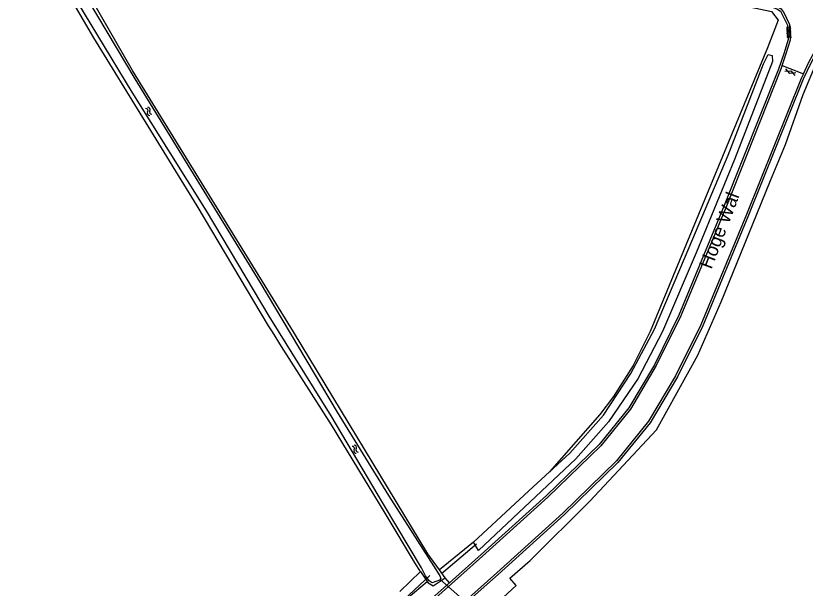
# Model space of a CAD drawing. Extents: x 132994 to 136000, y 393499 to 395512.
# Drawn here: x 134200.6 to 134346.2, y 393952.7 to 394058.3 of the extents above; entities that cross this region are included whole.
import ezdxf

# ---------------------------------------------------------------- set-up
doc = ezdxf.new("R2010")
doc.units = 0
for name, color, linetype in [('gg-anno-openbare ruimte label', 7, 'Continuous'), ('gg-knt-bronhoudergrens', 7, 'Continuous'), ('gg-knt-verharding', 7, 'Continuous'), ('gg-kntw-bovenkant insteek waterloop', 7, 'Continuous'), ('gg-kntw-greppel-droge sloot', 7, 'Continuous'), ('gg-kwrk-duiker nz buis', 7, 'Continuous'), ('gt-grn-vlakafsluiter', 7, 'Continuous'), ('gt-symb-gesloten verharding', 7, 'Continuous'), ('gt-symb-overige verharding', 7, 'Continuous'), ('gt-symb-watersymbool', 7, 'Continuous'), ('gx-grn-maaiveld', 7, 'Continuous')]:
    doc.layers.add(name, color=color, linetype=linetype)

# ---------------------------------------------------------------- blocks, each defined once
blk = doc.blocks.new('gt0-GESVH1')
at = {"layer": 'gt-symb-gesloten verharding'}
for p, q in [((-0.99, -0.26), (0.01, 0.24)), ((0.01, -0.26), (-0.99, 0.24)), ((0.01, 0.24), (1.01, -0.26)), ((1.01, 0.24), (0.01, -0.26))]:
    blk.add_line(p, q, dxfattribs=at)
blk = doc.blocks.new('gt0-OVH')
at = {"layer": 'gt-symb-overige verharding'}
for points in [[(-0.97, 0.3), (-0.97, 0.31), (-0.96, 0.32), (-0.97, 0.33), (-0.97, 0.34), (-0.98, 0.35), (-0.99, 0.35), (-1, 0.36), (-1.01, 0.35), (-1.02, 0.35), (-1.03, 0.34), (-1.03, 0.33), (-1.04, 0.32), (-1.03, 0.31), (-1.03, 0.3), (-1.02, 0.29), (-1.01, 0.29), (-1, 0.28), (-0.99, 0.29), (-0.98, 0.29)], [(-0.87, 0.11), (-0.87, 0.12), (-0.86, 0.13), (-0.87, 0.14), (-0.87, 0.15), (-0.88, 0.16), (-0.89, 0.16), (-0.9, 0.16), (-0.91, 0.16), (-0.92, 0.16), (-0.93, 0.15), (-0.93, 0.14), (-0.94, 0.13), (-0.93, 0.12), (-0.93, 0.11), (-0.92, 0.1), (-0.91, 0.09), (-0.9, 0.09), (-0.89, 0.09), (-0.88, 0.1)], [(-0.77, 0.3), (-0.77, 0.31), (-0.76, 0.32), (-0.77, 0.33), (-0.77, 0.34), (-0.78, 0.35), (-0.79, 0.35), (-0.8, 0.36), (-0.81, 0.35), (-0.82, 0.35), (-0.83, 0.34), (-0.83, 0.33), (-0.84, 0.32), (-0.83, 0.31), (-0.83, 0.3), (-0.82, 0.29), (-0.81, 0.29), (-0.8, 0.28), (-0.79, 0.29), (-0.78, 0.29)], [(-0.67, 0.11), (-0.67, 0.12), (-0.66, 0.13), (-0.67, 0.14), (-0.67, 0.15), (-0.68, 0.16), (-0.69, 0.16), (-0.7, 0.16), (-0.71, 0.16), (-0.72, 0.16), (-0.73, 0.15), (-0.73, 0.14), (-0.74, 0.13), (-0.73, 0.12), (-0.73, 0.11), (-0.72, 0.1), (-0.71, 0.09), (-0.7, 0.09), (-0.69, 0.09), (-0.68, 0.1)], [(-0.57, 0.3), (-0.57, 0.31), (-0.56, 0.32), (-0.57, 0.33), (-0.57, 0.34), (-0.58, 0.35), (-0.59, 0.35), (-0.6, 0.36), (-0.61, 0.35), (-0.62, 0.35), (-0.63, 0.34), (-0.63, 0.33), (-0.64, 0.32), (-0.63, 0.31), (-0.63, 0.3), (-0.62, 0.29), (-0.61, 0.29), (-0.6, 0.28), (-0.59, 0.29), (-0.58, 0.29)], [(-0.47, 0.11), (-0.47, 0.12), (-0.46, 0.13), (-0.47, 0.14), (-0.47, 0.15), (-0.48, 0.16), (-0.49, 0.16), (-0.5, 0.16), (-0.51, 0.16), (-0.52, 0.16), (-0.53, 0.15), (-0.53, 0.14), (-0.54, 0.13), (-0.53, 0.12), (-0.53, 0.11), (-0.52, 0.1), (-0.51, 0.09), (-0.5, 0.09), (-0.49, 0.09), (-0.48, 0.1)], [(-0.37, 0.3), (-0.37, 0.31), (-0.36, 0.32), (-0.37, 0.33), (-0.37, 0.34), (-0.38, 0.35), (-0.39, 0.35), (-0.4, 0.36), (-0.41, 0.35), (-0.42, 0.35), (-0.43, 0.34), (-0.43, 0.33), (-0.44, 0.32), (-0.43, 0.31), (-0.43, 0.3), (-0.42, 0.29), (-0.41, 0.29), (-0.4, 0.28), (-0.39, 0.29), (-0.38, 0.29)], [(-0.27, 0.11), (-0.27, 0.12), (-0.26, 0.13), (-0.27, 0.14), (-0.27, 0.15), (-0.28, 0.16), (-0.29, 0.16), (-0.3, 0.16), (-0.31, 0.16), (-0.32, 0.16), (-0.33, 0.15), (-0.33, 0.14), (-0.34, 0.13), (-0.33, 0.12), (-0.33, 0.11), (-0.32, 0.1), (-0.31, 0.09), (-0.3, 0.09), (-0.29, 0.09), (-0.28, 0.1)], [(-0.17, 0.3), (-0.17, 0.31), (-0.16, 0.32), (-0.17, 0.33), (-0.17, 0.34), (-0.18, 0.35), (-0.19, 0.35), (-0.2, 0.36), (-0.21, 0.35), (-0.22, 0.35), (-0.23, 0.34), (-0.23, 0.33), (-0.24, 0.32), (-0.23, 0.31), (-0.23, 0.3), (-0.22, 0.29), (-0.21, 0.29), (-0.2, 0.28), (-0.19, 0.29), (-0.18, 0.29)], [(-0.07, 0.11), (-0.07, 0.12), (-0.06, 0.13), (-0.07, 0.14), (-0.07, 0.15), (-0.08, 0.16), (-0.09, 0.16), (-0.1, 0.16), (-0.11, 0.16), (-0.12, 0.16), (-0.13, 0.15), (-0.13, 0.14), (-0.14, 0.13), (-0.13, 0.12), (-0.13, 0.11), (-0.12, 0.1), (-0.11, 0.09), (-0.1, 0.09), (-0.09, 0.09), (-0.08, 0.1)], [(0.03, 0.3), (0.03, 0.31), (0.04, 0.32), (0.03, 0.33), (0.03, 0.34), (0.02, 0.35), (0.01, 0.35), (0, 0.36), (-0.01, 0.35), (-0.02, 0.35), (-0.03, 0.34), (-0.03, 0.33), (-0.04, 0.32), (-0.03, 0.31), (-0.03, 0.3), (-0.02, 0.29), (-0.01, 0.29), (0, 0.28), (0.01, 0.29), (0.02, 0.29)], [(0.13, 0.11), (0.13, 0.12), (0.14, 0.13), (0.13, 0.14), (0.13, 0.15), (0.12, 0.16), (0.11, 0.16), (0.1, 0.16), (0.09, 0.16), (0.08, 0.16), (0.07, 0.15), (0.07, 0.14), (0.06, 0.13), (0.07, 0.12), (0.07, 0.11), (0.08, 0.1), (0.09, 0.09), (0.1, 0.09), (0.11, 0.09), (0.12, 0.1)], [(0.23, 0.3), (0.23, 0.31), (0.24, 0.32), (0.23, 0.33), (0.23, 0.34), (0.22, 0.35), (0.21, 0.35), (0.2, 0.36), (0.19, 0.35), (0.18, 0.35), (0.17, 0.34), (0.17, 0.33), (0.16, 0.32), (0.17, 0.31), (0.17, 0.3), (0.18, 0.29), (0.19, 0.29), (0.2, 0.28), (0.21, 0.29), (0.22, 0.29)], [(0.33, 0.11), (0.33, 0.12), (0.34, 0.13), (0.33, 0.14), (0.33, 0.15), (0.32, 0.16), (0.31, 0.16), (0.3, 0.16), (0.29, 0.16), (0.28, 0.16), (0.27, 0.15), (0.27, 0.14), (0.26, 0.13), (0.27, 0.12), (0.27, 0.11), (0.28, 0.1), (0.29, 0.09), (0.3, 0.09), (0.31, 0.09), (0.32, 0.1)], [(0.43, 0.3), (0.43, 0.31), (0.44, 0.32), (0.43, 0.33), (0.43, 0.34), (0.42, 0.35), (0.41, 0.35), (0.4, 0.36), (0.39, 0.35), (0.38, 0.35), (0.37, 0.34), (0.37, 0.33), (0.36, 0.32), (0.37, 0.31), (0.37, 0.3), (0.38, 0.29), (0.39, 0.29), (0.4, 0.28), (0.41, 0.29), (0.42, 0.29)], [(0.53, 0.11), (0.53, 0.12), (0.54, 0.13), (0.53, 0.14), (0.53, 0.15), (0.52, 0.16), (0.51, 0.16), (0.5, 0.16), (0.49, 0.16), (0.48, 0.16), (0.47, 0.15), (0.47, 0.14), (0.46, 0.13), (0.47, 0.12), (0.47, 0.11), (0.48, 0.1), (0.49, 0.09), (0.5, 0.09), (0.51, 0.09), (0.52, 0.1)], [(0.63, 0.3), (0.63, 0.31), (0.64, 0.32), (0.63, 0.33), (0.63, 0.34), (0.62, 0.35), (0.61, 0.35), (0.6, 0.36), (0.59, 0.35), (0.58, 0.35), (0.57, 0.34), (0.57, 0.33), (0.56, 0.32), (0.57, 0.31), (0.57, 0.3), (0.58, 0.29), (0.59, 0.29), (0.6, 0.28), (0.61, 0.29), (0.62, 0.29)], [(0.73, 0.11), (0.73, 0.12), (0.74, 0.13), (0.73, 0.14), (0.73, 0.15), (0.72, 0.16), (0.71, 0.16), (0.7, 0.16), (0.69, 0.16), (0.68, 0.16), (0.67, 0.15), (0.67, 0.14), (0.66, 0.13), (0.67, 0.12), (0.67, 0.11), (0.68, 0.1), (0.69, 0.09), (0.7, 0.09), (0.71, 0.09), (0.72, 0.1)], [(0.83, 0.3), (0.83, 0.31), (0.84, 0.32), (0.83, 0.33), (0.83, 0.34), (0.82, 0.35), (0.81, 0.35), (0.8, 0.36), (0.79, 0.35), (0.78, 0.35), (0.77, 0.34), (0.77, 0.33), (0.76, 0.32), (0.77, 0.31), (0.77, 0.3), (0.78, 0.29), (0.79, 0.29), (0.8, 0.28), (0.81, 0.29), (0.82, 0.29)], [(0.93, 0.11), (0.93, 0.12), (0.94, 0.13), (0.93, 0.14), (0.93, 0.15), (0.92, 0.16), (0.91, 0.16), (0.9, 0.16), (0.89, 0.16), (0.88, 0.16), (0.87, 0.15), (0.87, 0.14), (0.86, 0.13), (0.87, 0.12), (0.87, 0.11), (0.88, 0.1), (0.89, 0.09), (0.9, 0.09), (0.91, 0.09), (0.92, 0.1)], [(1.03, 0.3), (1.03, 0.31), (1.04, 0.32), (1.03, 0.33), (1.03, 0.34), (1.02, 0.35), (1.01, 0.35), (1, 0.36), (0.99, 0.35), (0.98, 0.35), (0.97, 0.34), (0.97, 0.33), (0.96, 0.32), (0.97, 0.31), (0.97, 0.3), (0.98, 0.29), (0.99, 0.29), (1, 0.28), (1.01, 0.29), (1.02, 0.29)], [(-0.97, -0.14), (-0.97, -0.13), (-0.96, -0.12), (-0.97, -0.11), (-0.97, -0.1), (-0.98, -0.09), (-0.99, -0.09), (-1, -0.08), (-1.01, -0.09), (-1.02, -0.09), (-1.03, -0.1), (-1.03, -0.11), (-1.04, -0.12), (-1.03, -0.13), (-1.03, -0.14), (-1.02, -0.15), (-1.01, -0.15), (-1, -0.16), (-0.99, -0.15), (-0.98, -0.15)], [(-0.87, -0.33), (-0.87, -0.32), (-0.86, -0.31), (-0.87, -0.3), (-0.87, -0.29), (-0.88, -0.28), (-0.89, -0.28), (-0.9, -0.28), (-0.91, -0.28), (-0.92, -0.28), (-0.93, -0.29), (-0.93, -0.3), (-0.94, -0.31), (-0.93, -0.32), (-0.93, -0.33), (-0.92, -0.34), (-0.91, -0.35), (-0.9, -0.35), (-0.89, -0.35), (-0.88, -0.34)], [(-0.77, -0.14), (-0.77, -0.13), (-0.76, -0.12), (-0.77, -0.11), (-0.77, -0.1), (-0.78, -0.09), (-0.79, -0.09), (-0.8, -0.08), (-0.81, -0.09), (-0.82, -0.09), (-0.83, -0.1), (-0.83, -0.11), (-0.84, -0.12), (-0.83, -0.13), (-0.83, -0.14), (-0.82, -0.15), (-0.81, -0.15), (-0.8, -0.16), (-0.79, -0.15), (-0.78, -0.15)], [(-0.67, -0.33), (-0.67, -0.32), (-0.66, -0.31), (-0.67, -0.3), (-0.67, -0.29), (-0.68, -0.28), (-0.69, -0.28), (-0.7, -0.28), (-0.71, -0.28), (-0.72, -0.28), (-0.73, -0.29), (-0.73, -0.3), (-0.74, -0.31), (-0.73, -0.32), (-0.73, -0.33), (-0.72, -0.34), (-0.71, -0.35), (-0.7, -0.35), (-0.69, -0.35), (-0.68, -0.34)], [(-0.57, -0.14), (-0.57, -0.13), (-0.56, -0.12), (-0.57, -0.11), (-0.57, -0.1), (-0.58, -0.09), (-0.59, -0.09), (-0.6, -0.08), (-0.61, -0.09), (-0.62, -0.09), (-0.63, -0.1), (-0.63, -0.11), (-0.64, -0.12), (-0.63, -0.13), (-0.63, -0.14), (-0.62, -0.15), (-0.61, -0.15), (-0.6, -0.16), (-0.59, -0.15), (-0.58, -0.15)], [(-0.47, -0.33), (-0.47, -0.32), (-0.46, -0.31), (-0.47, -0.3), (-0.47, -0.29), (-0.48, -0.28), (-0.49, -0.28), (-0.5, -0.28), (-0.51, -0.28), (-0.52, -0.28), (-0.53, -0.29), (-0.53, -0.3), (-0.54, -0.31), (-0.53, -0.32), (-0.53, -0.33), (-0.52, -0.34), (-0.51, -0.35), (-0.5, -0.35), (-0.49, -0.35), (-0.48, -0.34)], [(-0.37, -0.14), (-0.37, -0.13), (-0.36, -0.12), (-0.37, -0.11), (-0.37, -0.1), (-0.38, -0.09), (-0.39, -0.09), (-0.4, -0.08), (-0.41, -0.09), (-0.42, -0.09), (-0.43, -0.1), (-0.43, -0.11), (-0.44, -0.12), (-0.43, -0.13), (-0.43, -0.14), (-0.42, -0.15), (-0.41, -0.15), (-0.4, -0.16), (-0.39, -0.15), (-0.38, -0.15)], [(-0.27, -0.33), (-0.27, -0.32), (-0.26, -0.31), (-0.27, -0.3), (-0.27, -0.29), (-0.28, -0.28), (-0.29, -0.28), (-0.3, -0.28), (-0.31, -0.28), (-0.32, -0.28), (-0.33, -0.29), (-0.33, -0.3), (-0.34, -0.31), (-0.33, -0.32), (-0.33, -0.33), (-0.32, -0.34), (-0.31, -0.35), (-0.3, -0.35), (-0.29, -0.35), (-0.28, -0.34)], [(-0.17, -0.14), (-0.17, -0.13), (-0.16, -0.12), (-0.17, -0.11), (-0.17, -0.1), (-0.18, -0.09), (-0.19, -0.09), (-0.2, -0.08), (-0.21, -0.09), (-0.22, -0.09), (-0.23, -0.1), (-0.23, -0.11), (-0.24, -0.12), (-0.23, -0.13), (-0.23, -0.14), (-0.22, -0.15), (-0.21, -0.15), (-0.2, -0.16), (-0.19, -0.15), (-0.18, -0.15)], [(-0.07, -0.33), (-0.07, -0.32), (-0.06, -0.31), (-0.07, -0.3), (-0.07, -0.29), (-0.08, -0.28), (-0.09, -0.28), (-0.1, -0.28), (-0.11, -0.28), (-0.12, -0.28), (-0.13, -0.29), (-0.13, -0.3), (-0.14, -0.31), (-0.13, -0.32), (-0.13, -0.33), (-0.12, -0.34), (-0.11, -0.35), (-0.1, -0.35), (-0.09, -0.35), (-0.08, -0.34)], [(0.03, -0.14), (0.03, -0.13), (0.04, -0.12), (0.03, -0.11), (0.03, -0.1), (0.02, -0.09), (0.01, -0.09), (0, -0.08), (-0.01, -0.09), (-0.02, -0.09), (-0.03, -0.1), (-0.03, -0.11), (-0.04, -0.12), (-0.03, -0.13), (-0.03, -0.14), (-0.02, -0.15), (-0.01, -0.15), (0, -0.16), (0.01, -0.15), (0.02, -0.15)], [(0.13, -0.33), (0.13, -0.32), (0.14, -0.31), (0.13, -0.3), (0.13, -0.29), (0.12, -0.28), (0.11, -0.28), (0.1, -0.28), (0.09, -0.28), (0.08, -0.28), (0.07, -0.29), (0.07, -0.3), (0.06, -0.31), (0.07, -0.32), (0.07, -0.33), (0.08, -0.34), (0.09, -0.35), (0.1, -0.35), (0.11, -0.35), (0.12, -0.34)], [(0.23, -0.14), (0.23, -0.13), (0.24, -0.12), (0.23, -0.11), (0.23, -0.1), (0.22, -0.09), (0.21, -0.09), (0.2, -0.08), (0.19, -0.09), (0.18, -0.09), (0.17, -0.1), (0.17, -0.11), (0.16, -0.12), (0.17, -0.13), (0.17, -0.14), (0.18, -0.15), (0.19, -0.15), (0.2, -0.16), (0.21, -0.15), (0.22, -0.15)], [(0.33, -0.33), (0.33, -0.32), (0.34, -0.31), (0.33, -0.3), (0.33, -0.29), (0.32, -0.28), (0.31, -0.28), (0.3, -0.28), (0.29, -0.28), (0.28, -0.28), (0.27, -0.29), (0.27, -0.3), (0.26, -0.31), (0.27, -0.32), (0.27, -0.33), (0.28, -0.34), (0.29, -0.35), (0.3, -0.35), (0.31, -0.35), (0.32, -0.34)], [(0.43, -0.14), (0.43, -0.13), (0.44, -0.12), (0.43, -0.11), (0.43, -0.1), (0.42, -0.09), (0.41, -0.09), (0.4, -0.08), (0.39, -0.09), (0.38, -0.09), (0.37, -0.1), (0.37, -0.11), (0.36, -0.12), (0.37, -0.13), (0.37, -0.14), (0.38, -0.15), (0.39, -0.15), (0.4, -0.16), (0.41, -0.15), (0.42, -0.15)], [(0.53, -0.33), (0.53, -0.32), (0.54, -0.31), (0.53, -0.3), (0.53, -0.29), (0.52, -0.28), (0.51, -0.28), (0.5, -0.28), (0.49, -0.28), (0.48, -0.28), (0.47, -0.29), (0.47, -0.3), (0.46, -0.31), (0.47, -0.32), (0.47, -0.33), (0.48, -0.34), (0.49, -0.35), (0.5, -0.35), (0.51, -0.35), (0.52, -0.34)], [(0.63, -0.14), (0.63, -0.13), (0.64, -0.12), (0.63, -0.11), (0.63, -0.1), (0.62, -0.09), (0.61, -0.09), (0.6, -0.08), (0.59, -0.09), (0.58, -0.09), (0.57, -0.1), (0.57, -0.11), (0.56, -0.12), (0.57, -0.13), (0.57, -0.14), (0.58, -0.15), (0.59, -0.15), (0.6, -0.16), (0.61, -0.15), (0.62, -0.15)], [(0.73, -0.33), (0.73, -0.32), (0.74, -0.31), (0.73, -0.3), (0.73, -0.29), (0.72, -0.28), (0.71, -0.28), (0.7, -0.28), (0.69, -0.28), (0.68, -0.28), (0.67, -0.29), (0.67, -0.3), (0.66, -0.31), (0.67, -0.32), (0.67, -0.33), (0.68, -0.34), (0.69, -0.35), (0.7, -0.35), (0.71, -0.35), (0.72, -0.34)], [(0.83, -0.14), (0.83, -0.13), (0.84, -0.12), (0.83, -0.11), (0.83, -0.1), (0.82, -0.09), (0.81, -0.09), (0.8, -0.08), (0.79, -0.09), (0.78, -0.09), (0.77, -0.1), (0.77, -0.11), (0.76, -0.12), (0.77, -0.13), (0.77, -0.14), (0.78, -0.15), (0.79, -0.15), (0.8, -0.16), (0.81, -0.15), (0.82, -0.15)], [(0.93, -0.33), (0.93, -0.32), (0.94, -0.31), (0.93, -0.3), (0.93, -0.29), (0.92, -0.28), (0.91, -0.28), (0.9, -0.28), (0.89, -0.28), (0.88, -0.28), (0.87, -0.29), (0.87, -0.3), (0.86, -0.31), (0.87, -0.32), (0.87, -0.33), (0.88, -0.34), (0.89, -0.35), (0.9, -0.35), (0.91, -0.35), (0.92, -0.34)], [(1.03, -0.14), (1.03, -0.13), (1.04, -0.12), (1.03, -0.11), (1.03, -0.1), (1.02, -0.09), (1.01, -0.09), (1, -0.08), (0.99, -0.09), (0.98, -0.09), (0.97, -0.1), (0.97, -0.11), (0.96, -0.12), (0.97, -0.13), (0.97, -0.14), (0.98, -0.15), (0.99, -0.15), (1, -0.16), (1.01, -0.15), (1.02, -0.15)]]:
    blk.add_lwpolyline(points, close=True, dxfattribs=at)
blk = doc.blocks.new('gt0-WA')
at = {"layer": 'gt-symb-watersymbool'}
for centre, start, end in [((-0.32, 0.02), 28.0725, 151.9275), ((0.43, 0.42), 208.0725, 331.9275), ((-0.32, -0.43), 28.0725, 151.9275), ((0.43, -0.03), 208.0725, 331.9275)]:
    blk.add_arc(centre, 0.425, start, end, dxfattribs=at)

msp = doc.modelspace()

# ---------------------------------------------------------------- linework, layer by layer
at = {"layer": 'gg-knt-bronhoudergrens'}
msp.add_line((134272.95, 393951.02), (134276.48, 393953.98), dxfattribs=at)
msp.add_lwpolyline([(134202.95, 394081.2), (134202.85, 394082.22), (134214.84, 394080.28), (134240.39, 394075.87), (134297.32, 394066.53), (134328.68, 394061.6), (134339.96, 394059.13), (134341.2, 394057.54), (134339.26, 394052.43), (134328.42, 394026.26), (134317.58, 394000.09), (134314.5, 393993.83), (134310.83, 393988.11), (134308.3, 393984.77), (134299.03, 393974.23)], dxfattribs=at)
at = {"layer": 'gg-knt-verharding'}
msp.add_line((134341.94, 394049.17), (134345.87, 394047.64), dxfattribs=at)
for points in [[(134256.87, 394073.89), (134338.91, 394060.33), (134340.97, 394059.61), (134341.61, 394059.15), (134341.89, 394058.71), (134342.93, 394056.58), (134343.05, 394053.92), (134342.27, 394051.33), (134341.27, 394048.48), (134331.28, 394023.34), (134322.92, 394003.09), (134318.4, 393993.96), (134313.68, 393986.03), (134308.2, 393979.27), (134298.46, 393969.86), (134286.46, 393958.93), (134280.63, 393953.76)], [(134341.94, 394049.17), (134342.63, 394051.16), (134343.47, 394053.89), (134343.34, 394056.68), (134342.26, 394059), (134341.89, 394059.46), (134341.14, 394059.94), (134339.02, 394060.68), (134336.53, 394061.09)], [(134345.87, 394047.64), (134346.88, 394049.75), (134348.2, 394052.2), (134349.43, 394053.93), (134351.65, 394055.97), (134353.35, 394057.2), (134354.97, 394058.07), (134356.36, 394057.96), (134360.39, 394057.29)], [(134376.42, 394054.15), (134356.27, 394057.55), (134355.16, 394057.6), (134353.54, 394056.85), (134351.89, 394055.69), (134349.7, 394053.66), (134348.54, 394052.01), (134347.25, 394049.59), (134345.8, 394046.66), (134335.74, 394021.54), (134327.3, 394001.15), (134322.66, 393991.73), (134317.6, 393983.26), (134311.64, 393975.95), (134301.79, 393966.36), (134289.58, 393955.29), (134284.86, 393951.1)], [(134341.94, 394049.17), (134341.65, 394048.33), (134331.67, 394023.19), (134323.29, 394002.95), (134318.73, 393993.79), (134313.98, 393985.77), (134308.5, 393978.99), (134298.74, 393969.56), (134286.7, 393958.64), (134271.82, 393945.35), (134252.93, 393926.77), (134232.29, 393904.25), (134218.52, 393888.25), (134215.89, 393884.79)], [(134345.87, 394047.64), (134345.45, 394046.78), (134335.38, 394021.65), (134326.94, 394001.31), (134322.29, 393991.9), (134317.3, 393983.53), (134311.39, 393976.24), (134301.47, 393966.59), (134289.3, 393955.56), (134275.57, 393943.31), (134255.98, 393924.07), (134235.36, 393901.7), (134221.81, 393885.83), (134219.34, 393882.64)], [(134280.63, 393953.76), (134271.59, 393945.74), (134252.62, 393927.02), (134231.99, 393904.52), (134229.31, 393901.41)]]:
    msp.add_lwpolyline(points, dxfattribs=at)
at = {"layer": 'gg-kntw-bovenkant insteek waterloop'}
msp.add_line((134279.81, 393954.66), (134278.73, 393956.14), dxfattribs=at)
for points in [[(134200.62, 394079.57), (134202.5, 394075.64), (134214.97, 394054.27), (134234.03, 394023.27), (134247.17, 394001.14), (134247.9, 394000)], [(134251.84, 394000), (134222.16, 394048.22), (134208.94, 394071.28), (134204.28, 394078.99)], [(134247.9, 394000), (134249.58, 393997.3), (134258.77, 393982.87), (134268.68, 393966.61), (134274.27, 393957.21), (134275.08, 393956.03)], [(134278.73, 393956.14), (134276.6, 393959.07), (134251.84, 394000)], [(134276.48, 393953.98), (134276.65, 393953.74), (134277.61, 393953.16), (134279.81, 393954.66)]]:
    msp.add_lwpolyline(points, dxfattribs=at)
at = {"layer": 'gg-kntw-greppel-droge sloot'}
msp.add_lwpolyline([(134299.03, 393974.23), (134302.76, 393977.68), (134309, 393984.66), (134314.04, 393992.32), (134318.42, 394000.52), (134324.81, 394015.57), (134331.96, 394032.62), (134338.49, 394049.44), (134339.37, 394051.19), (134340.12, 394051), (134340.19, 394049.86), (134333.14, 394031.84), (134326.06, 394014.62), (134319.86, 394000.08), (134315.34, 393991.34), (134309.92, 393983.43), (134303.87, 393976.63), (134285.96, 393959.7)], dxfattribs=at)
at = {"layer": 'gg-kwrk-duiker nz buis'}
for p, q in [((134279.12, 393955.47), (134285.6, 393960.95)), ((134276.95, 393955.08), (134271.24, 393949.74))]:
    msp.add_line(p, q, dxfattribs=at)
msp.add_lwpolyline([(134278.79, 393954.42), (134284.03, 393949.79), (134285.13, 393948.81)], dxfattribs=at)
at = {"layer": 'gt-grn-vlakafsluiter'}
msp.add_line((134280.63, 393953.76), (134279.81, 393954.66), dxfattribs=at)
at = {"layer": 'gx-grn-maaiveld'}
for p, q in [((134299.03, 393974.23), (134295.25, 393970.72)), ((134285, 393961.22), (134295.25, 393970.72)), ((134285, 393961.22), (134278.73, 393956.14)), ((134285.96, 393959.7), (134285, 393961.22)), ((134275.08, 393956.03), (134275.24, 393955.8)), ((134275.24, 393955.8), (134271.43, 393952.11)), ((134275.24, 393955.8), (134276.48, 393953.98))]:
    msp.add_line(p, q, dxfattribs=at)
for points in [[(134210.55, 394066.99), (134222.59, 394046.68), (134232.37, 394030.79), (134245.6, 394009.16), (134259.91, 393985.2), (134269.36, 393969.87), (134277.67, 393956.84), (134278.8, 393955.04), (134278.98, 393954.51)], [(134278.98, 393954.51), (134278.74, 393954.23), (134277.39, 393953.76), (134276.86, 393954.1), (134276.17, 393955.02), (134275.44, 393956.5), (134268.45, 393968.26), (134258.8, 393984.51), (134247.37, 394002.92), (134235.79, 394022.32), (134222.1, 394044.25), (134209.43, 394065.22)], [(134287.41, 393948.18), (134292.91, 393953.27), (134291.73, 393954.61), (134295.5, 393957.87), (134306.45, 393968.82), (134318.76, 393981.95), (134326.42, 393995.72), (134330.68, 394005.59), (134338.09, 394023.7), (134339.81, 394027.97), (134342.57, 394034.61), (134345.82, 394043.81), (134348.33, 394049.83), (134349.68, 394052.06), (134350.95, 394053.22), (134351.98, 394054.26), (134353.57, 394055.32), (134355.65, 394056.03), (134358.29, 394056.31), (134376.3, 394053.38)]]:
    msp.add_lwpolyline(points, dxfattribs=at)

# ---------------------------------------------------------------- block references
at = {"layer": 'gt-symb-gesloten verharding', "rotation": -22.897591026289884}
msp.add_blockref('gt0-GESVH1', (134343.45, 394047.95), dxfattribs=at)
at = {"layer": 'gt-symb-overige verharding', "rotation": -87.2491652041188}
msp.add_blockref('gt0-OVH', (134343.18, 394055.3), dxfattribs=at)
at = {"layer": 'gt-symb-watersymbool'}
for p, rotation in [((134225.11, 394040.75), -60.20538279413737), ((134263.18, 393978.43), -58.869200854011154)]:
    msp.add_blockref('gt0-WA', p, dxfattribs=dict(at, rotation=rotation))

# ---------------------------------------------------------------- texts
at = {"layer": 'gg-anno-openbare ruimte label'}
msp.add_text('Hoge Wal', height=2.5, rotation=69.2, dxfattribs=at).set_placement((134328.9, 394011.45))

doc.saveas('drawing.dxf')
